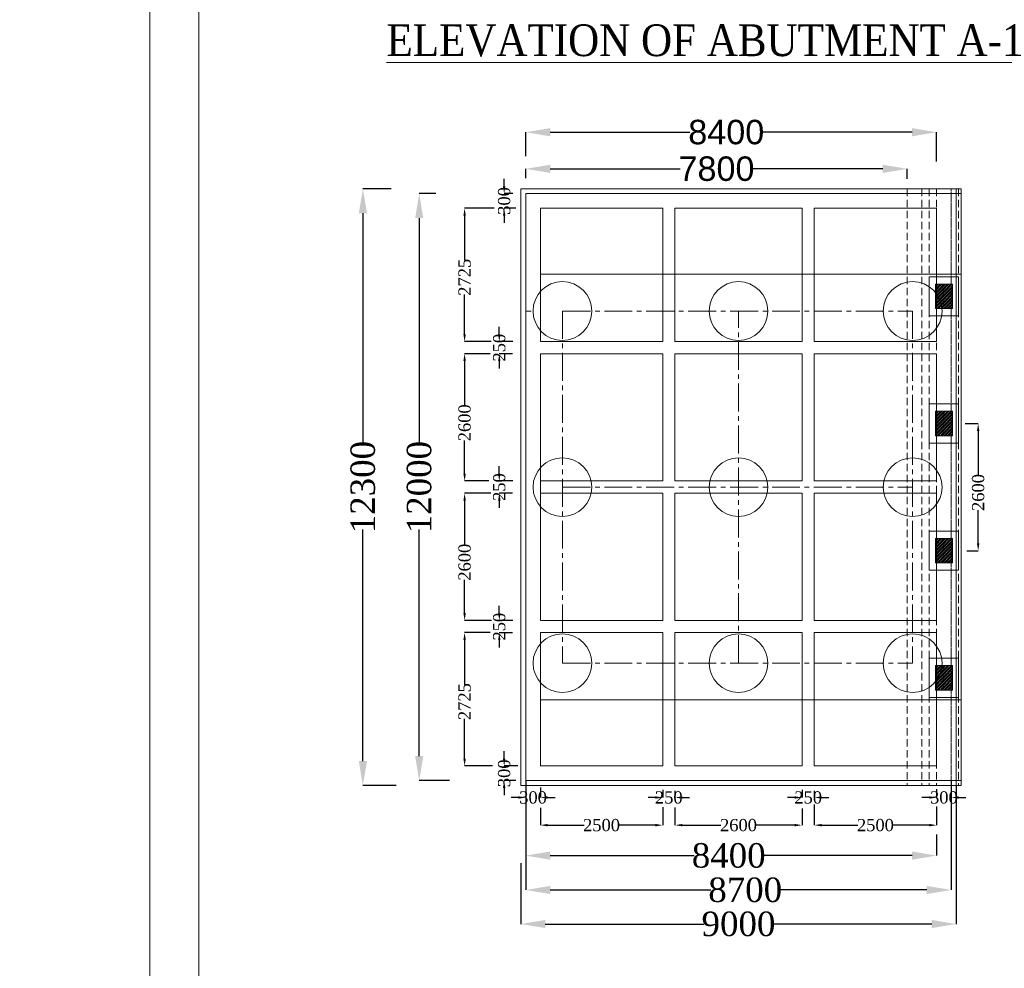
# Model space of a CAD drawing. Header units: millimetres. Extents: x -20950785 to 389010297, y -11535949 to 14056629.
# Tile 509 of 654: x 18167904 to 18208167, y -1484564 to -1445780. Entities that reach past the tile are written whole.
import ezdxf

# ---------------------------------------------------------------- set-up
doc = ezdxf.new("R2010")
doc.units = ezdxf.units.MM
doc.header["$LTSCALE"] = 60
doc.header["$MEASUREMENT"] = 0
doc.linetypes.add('CENTER2', pattern=[28.575, 19.05, -3.175, 3.175, -3.175])
doc.linetypes.add('HIDDEN', pattern=[0.375, 0.25, -0.125])
doc.layers.add('TEXT', color=7, linetype='Continuous')
doc.styles.add('Annotative', font='arial.ttf')
doc.styles.add('PDF Arial Bold', font='times.ttf')
doc.styles.add('style1', font='txt.shx', dxfattribs={"height": 1})
doc.dimstyles.get("Standard").update_dxf_attribs({"dimtxt": 400, "dimasz": 215, "dimexe": 0.18, "dimexo": 0.0625, "dimgap": 0.09, "dimtad": 0, "dimtih": 1, "dimtoh": 1, "dimdec": 0, "dimzin": 4, "dimdsep": 46, "dimtxsty": 'Standard', "dimblk": 'OPEN90', "dimcen": 0, "dimadec": 0, "dimazin": 1, "dimtfac": 1, "dimtdec": 0, "dimtix": 1, "dimtofl": 0, "dimtmove": 0, "dimatfit": 3, "dimldrblk": 'OPEN30', "dimfxl": 1, "dimtolj": 1, "dimtzin": 0, "dimarcsym": 0})

# ---------------------------------------------------------------- blocks, each defined once
blk = doc.blocks.new('*D2820')
at = {"color": 0, "linetype": 'Continuous', "lineweight": -2, "ltscale": 2, "transparency": 16777216}
for p, q in [((18188597, -1452256), (18188597, -1451877)), ((18189597, -1451877), (18194909, -1451877)), ((18203197, -1451877), (18197884, -1451877)), ((18204197, -1452287), (18204197, -1451877))]:
    blk.add_line(p, q, dxfattribs=at)
at = {"color": 0, "linetype": 'Continuous', "lineweight": 9, "ltscale": 2, "transparency": 16777216}
for points in [[(18189597, -1451711), (18189597, -1452044), (18188597, -1451877)], [(18203197, -1451711), (18203197, -1452044), (18204197, -1451877)]]:
    blk.add_solid(points, dxfattribs=at)
at = {"layer": 'Defpoints', "color": 0, "linetype": 'Continuous', "lineweight": 9, "ltscale": 2, "transparency": 16777216}
for p in [(18188597, -1452256), (18204197, -1451877), (18204197, -1452287)]:
    blk.add_point(p, dxfattribs=at)
at = {"color": 0, "linetype": 'Continuous', "lineweight": 9, "ltscale": 2, "transparency": 16777216, "insert": (18196397, -1451877), "char_height": 1000, "attachment_point": 5, "style": 'PDF Arial Bold'}
blk.add_mtext('\\A1;{\\fArial|b0|i0|c0|p34;7800}', dxfattribs=at)
blk = doc.blocks.new('*D2821')
at = {"color": 0, "linetype": 'Continuous', "lineweight": -2, "ltscale": 2, "transparency": 16777216}
for p, q in [((18188597, -1451363), (18188597, -1450380)), ((18189597, -1450380), (18195305, -1450380)), ((18204397, -1450380), (18198289, -1450380)), ((18205397, -1451580), (18205397, -1450380))]:
    blk.add_line(p, q, dxfattribs=at)
at = {"color": 0, "linetype": 'Continuous', "lineweight": 9, "ltscale": 2, "transparency": 16777216}
for points in [[(18189597, -1450214), (18189597, -1450547), (18188597, -1450380)], [(18204397, -1450214), (18204397, -1450547), (18205397, -1450380)]]:
    blk.add_solid(points, dxfattribs=at)
at = {"layer": 'Defpoints', "color": 0, "linetype": 'Continuous', "lineweight": 9, "ltscale": 2, "transparency": 16777216}
for p in [(18205397, -1450380), (18188597, -1451363), (18205397, -1451580)]:
    blk.add_point(p, dxfattribs=at)
at = {"color": 0, "linetype": 'Continuous', "lineweight": 9, "ltscale": 2, "transparency": 16777216, "insert": (18196797, -1450380), "char_height": 1000, "attachment_point": 5, "style": 'PDF Arial Bold'}
blk.add_mtext('\\A1;{\\fArial|b0|i0|c0|p34;8400}', dxfattribs=at)
blk = doc.blocks.new('*D2824')
at = {"color": 0, "linetype": 'Continuous', "lineweight": -2, "ltscale": 2, "transparency": 16777216}
for p, q in [((18183093, -1452690), (18181938, -1452690)), ((18181938, -1453690), (18181938, -1463157)), ((18181938, -1476090), (18181938, -1466623)), ((18183299, -1477090), (18181938, -1477090))]:
    blk.add_line(p, q, dxfattribs=at)
at = {"color": 0, "linetype": 'Continuous', "lineweight": 9, "ltscale": 2, "transparency": 16777216}
for points in [[(18181771, -1453690), (18182105, -1453690), (18181938, -1452690)], [(18181771, -1476090), (18182105, -1476090), (18181938, -1477090)]]:
    blk.add_solid(points, dxfattribs=at)
at = {"layer": 'Defpoints', "color": 0, "linetype": 'Continuous', "lineweight": 9, "ltscale": 2, "transparency": 16777216}
for p in [(18183093, -1452690), (18181938, -1477090), (18183299, -1477090)]:
    blk.add_point(p, dxfattribs=at)
at = {"color": 0, "linetype": 'Continuous', "lineweight": 9, "ltscale": 2, "transparency": 16777216, "insert": (18181938, -1464890), "char_height": 1000, "attachment_point": 5, "rotation": 90, "style": 'PDF Arial Bold'}
blk.add_mtext('\\A1;12300', dxfattribs=at)
blk = doc.blocks.new('*D2825')
at = {"color": 0, "linetype": 'Continuous', "lineweight": -2, "ltscale": 2, "transparency": 16777216}
for p, q in [((18184915, -1452890), (18184241, -1452890)), ((18184241, -1453890), (18184241, -1463157)), ((18184241, -1475890), (18184241, -1466623)), ((18185486, -1476890), (18184241, -1476890))]:
    blk.add_line(p, q, dxfattribs=at)
at = {"color": 0, "linetype": 'Continuous', "lineweight": 9, "ltscale": 2, "transparency": 16777216}
for points in [[(18184075, -1453890), (18184408, -1453890), (18184241, -1452890)], [(18184075, -1475890), (18184408, -1475890), (18184241, -1476890)]]:
    blk.add_solid(points, dxfattribs=at)
at = {"layer": 'Defpoints', "color": 0, "linetype": 'Continuous', "lineweight": 9, "ltscale": 2, "transparency": 16777216}
for p in [(18184915, -1452890), (18184241, -1476890), (18185486, -1476890)]:
    blk.add_point(p, dxfattribs=at)
at = {"color": 0, "linetype": 'Continuous', "lineweight": 9, "ltscale": 2, "transparency": 16777216, "insert": (18184241, -1464890), "char_height": 1000, "attachment_point": 5, "rotation": 90, "style": 'PDF Arial Bold'}
blk.add_mtext('\\A1;12000', dxfattribs=at)
blk = doc.blocks.new('*D2826')
at = {"color": 0, "linetype": 'Continuous', "lineweight": -2, "ltscale": 2, "transparency": 16777216}
for p, q in [((18187303, -1453490), (18186097, -1453490)), ((18186098, -1453790), (18186098, -1455605)), ((18186098, -1458640), (18186098, -1457017)), ((18187181, -1458940), (18186097, -1458940))]:
    blk.add_line(p, q, dxfattribs=at)
at = {"color": 0, "linetype": 'Continuous', "lineweight": 9, "ltscale": 2, "transparency": 16777216}
for points in [[(18186048, -1453790), (18186148, -1453790), (18186098, -1453490)], [(18186048, -1458640), (18186148, -1458640), (18186098, -1458940)]]:
    blk.add_solid(points, dxfattribs=at)
at = {"layer": 'Defpoints', "color": 0, "linetype": 'Continuous', "lineweight": 9, "ltscale": 2, "transparency": 16777216}
for p in [(18187304, -1453490), (18186098, -1458940), (18187182, -1458940)]:
    blk.add_point(p, dxfattribs=at)
at = {"color": 0, "linetype": 'Continuous', "lineweight": 9, "ltscale": 2, "transparency": 16777216, "insert": (18186098, -1456311), "char_height": 500, "attachment_point": 5, "rotation": 90, "style": 'PDF Arial Bold'}
blk.add_mtext('\\A1;2725', dxfattribs=at)
blk = doc.blocks.new('*D2827')
at = {"color": 0, "linetype": 'Continuous', "lineweight": -2, "ltscale": 2, "transparency": 16777216}
for p, q in [((18187148, -1459440), (18186097, -1459440)), ((18186098, -1459740), (18186098, -1461544)), ((18186098, -1464340), (18186098, -1462979)), ((18187091, -1464640), (18186097, -1464640))]:
    blk.add_line(p, q, dxfattribs=at)
at = {"color": 0, "linetype": 'Continuous', "lineweight": 9, "ltscale": 2, "transparency": 16777216}
for points in [[(18186048, -1459740), (18186148, -1459740), (18186098, -1459440)], [(18186048, -1464340), (18186148, -1464340), (18186098, -1464640)]]:
    blk.add_solid(points, dxfattribs=at)
at = {"layer": 'Defpoints', "color": 0, "linetype": 'Continuous', "lineweight": 9, "ltscale": 2, "transparency": 16777216}
for p in [(18187149, -1459440), (18186098, -1464640), (18187092, -1464640)]:
    blk.add_point(p, dxfattribs=at)
at = {"color": 0, "linetype": 'Continuous', "lineweight": 9, "ltscale": 2, "transparency": 16777216, "insert": (18186098, -1462261), "char_height": 500, "attachment_point": 5, "rotation": 90, "style": 'PDF Arial Bold'}
blk.add_mtext('\\A1;2600', dxfattribs=at)
blk = doc.blocks.new('*D2828')
at = {"color": 0, "linetype": 'Continuous', "lineweight": -2, "ltscale": 2, "transparency": 16777216}
for p, q in [((18187172, -1465140), (18186097, -1465140)), ((18186098, -1465440), (18186098, -1467244)), ((18186098, -1470040), (18186098, -1468679)), ((18187195, -1470340), (18186097, -1470340))]:
    blk.add_line(p, q, dxfattribs=at)
at = {"color": 0, "linetype": 'Continuous', "lineweight": 9, "ltscale": 2, "transparency": 16777216}
for points in [[(18186048, -1465440), (18186148, -1465440), (18186098, -1465140)], [(18186048, -1470040), (18186148, -1470040), (18186098, -1470340)]]:
    blk.add_solid(points, dxfattribs=at)
at = {"layer": 'Defpoints', "color": 0, "linetype": 'Continuous', "lineweight": 9, "ltscale": 2, "transparency": 16777216}
for p in [(18187173, -1465140), (18186098, -1470340), (18187196, -1470340)]:
    blk.add_point(p, dxfattribs=at)
at = {"color": 0, "linetype": 'Continuous', "lineweight": 9, "ltscale": 2, "transparency": 16777216, "insert": (18186098, -1467961), "char_height": 500, "attachment_point": 5, "rotation": 90, "style": 'PDF Arial Bold'}
blk.add_mtext('\\A1;2600', dxfattribs=at)
blk = doc.blocks.new('*D2829')
at = {"color": 0, "linetype": 'Continuous', "lineweight": -2, "ltscale": 2, "transparency": 16777216}
for p, q in [((18187147, -1470840), (18186097, -1470840)), ((18186098, -1471140), (18186098, -1472955)), ((18186098, -1475990), (18186098, -1474367)), ((18187243, -1476290), (18186097, -1476290))]:
    blk.add_line(p, q, dxfattribs=at)
at = {"color": 0, "linetype": 'Continuous', "lineweight": 9, "ltscale": 2, "transparency": 16777216}
for points in [[(18186048, -1471140), (18186148, -1471140), (18186098, -1470840)], [(18186048, -1475990), (18186148, -1475990), (18186098, -1476290)]]:
    blk.add_solid(points, dxfattribs=at)
at = {"layer": 'Defpoints', "color": 0, "linetype": 'Continuous', "lineweight": 9, "ltscale": 2, "transparency": 16777216}
for p in [(18187148, -1470840), (18186098, -1476290), (18187244, -1476290)]:
    blk.add_point(p, dxfattribs=at)
at = {"color": 0, "linetype": 'Continuous', "lineweight": 9, "ltscale": 2, "transparency": 16777216, "insert": (18186098, -1473661), "char_height": 500, "attachment_point": 5, "rotation": 90, "style": 'PDF Arial Bold'}
blk.add_mtext('\\A1;2725', dxfattribs=at)
blk = doc.blocks.new('*D2830')
at = {"color": 0, "linetype": 'Continuous', "lineweight": -2, "ltscale": 2, "transparency": 16777216}
for p, q in [((18187516, -1458640), (18187516, -1458340)), ((18188069, -1458940), (18187515, -1458940)), ((18188058, -1459440), (18187515, -1459440)), ((18187516, -1459740), (18187516, -1460040))]:
    blk.add_line(p, q, dxfattribs=at)
at = {"color": 0, "linetype": 'Continuous', "lineweight": 9, "ltscale": 2, "transparency": 16777216}
for points in [[(18187466, -1458640), (18187566, -1458640), (18187516, -1458940)], [(18187466, -1459740), (18187566, -1459740), (18187516, -1459440)]]:
    blk.add_solid(points, dxfattribs=at)
at = {"layer": 'Defpoints', "color": 0, "linetype": 'Continuous', "lineweight": 9, "ltscale": 2, "transparency": 16777216}
for p in [(18188070, -1458940), (18187516, -1459440), (18188059, -1459440)]:
    blk.add_point(p, dxfattribs=at)
at = {"color": 0, "linetype": 'Continuous', "lineweight": 9, "ltscale": 2, "transparency": 16777216, "insert": (18187516, -1459190), "char_height": 500, "attachment_point": 5, "rotation": 90, "style": 'PDF Arial Bold'}
blk.add_mtext('\\A1;250', dxfattribs=at)
blk = doc.blocks.new('*D2831')
at = {"color": 0, "linetype": 'Continuous', "lineweight": -2, "ltscale": 2, "transparency": 16777216}
for p, q in [((18187516, -1464340), (18187516, -1464040)), ((18188069, -1464640), (18187515, -1464640)), ((18188058, -1465140), (18187515, -1465140)), ((18187516, -1465440), (18187516, -1465740))]:
    blk.add_line(p, q, dxfattribs=at)
at = {"color": 0, "linetype": 'Continuous', "lineweight": 9, "ltscale": 2, "transparency": 16777216}
for points in [[(18187466, -1464340), (18187566, -1464340), (18187516, -1464640)], [(18187466, -1465440), (18187566, -1465440), (18187516, -1465140)]]:
    blk.add_solid(points, dxfattribs=at)
at = {"layer": 'Defpoints', "color": 0, "linetype": 'Continuous', "lineweight": 9, "ltscale": 2, "transparency": 16777216}
for p in [(18188070, -1464640), (18187516, -1465140), (18188059, -1465140)]:
    blk.add_point(p, dxfattribs=at)
at = {"color": 0, "linetype": 'Continuous', "lineweight": 9, "ltscale": 2, "transparency": 16777216, "insert": (18187516, -1464890), "char_height": 500, "attachment_point": 5, "rotation": 90, "style": 'PDF Arial Bold'}
blk.add_mtext('\\A1;250', dxfattribs=at)
blk = doc.blocks.new('*D2832')
at = {"color": 0, "linetype": 'Continuous', "lineweight": -2, "ltscale": 2, "transparency": 16777216}
for p, q in [((18187516, -1470047), (18187516, -1469747)), ((18188069, -1470347), (18187515, -1470347)), ((18188058, -1470847), (18187515, -1470847)), ((18187516, -1471147), (18187516, -1471447))]:
    blk.add_line(p, q, dxfattribs=at)
at = {"color": 0, "linetype": 'Continuous', "lineweight": 9, "ltscale": 2, "transparency": 16777216}
for points in [[(18187466, -1470047), (18187566, -1470047), (18187516, -1470347)], [(18187466, -1471147), (18187566, -1471147), (18187516, -1470847)]]:
    blk.add_solid(points, dxfattribs=at)
at = {"layer": 'Defpoints', "color": 0, "linetype": 'Continuous', "lineweight": 9, "ltscale": 2, "transparency": 16777216}
for p in [(18188070, -1470347), (18187516, -1470847), (18188059, -1470847)]:
    blk.add_point(p, dxfattribs=at)
at = {"color": 0, "linetype": 'Continuous', "lineweight": 9, "ltscale": 2, "transparency": 16777216, "insert": (18187516, -1470597), "char_height": 500, "attachment_point": 5, "rotation": 90, "style": 'PDF Arial Bold'}
blk.add_mtext('\\A1;250', dxfattribs=at)
blk = doc.blocks.new('*D2833')
at = {"color": 0, "linetype": 'Continuous', "lineweight": -2, "ltscale": 2, "transparency": 16777216}
for p, q in [((18187716, -1452591), (18187716, -1452291)), ((18188070, -1452891), (18187715, -1452891)), ((18188187, -1453490), (18187715, -1453490)), ((18187716, -1453790), (18187716, -1454090))]:
    blk.add_line(p, q, dxfattribs=at)
at = {"color": 0, "linetype": 'Continuous', "lineweight": 9, "ltscale": 2, "transparency": 16777216}
for points in [[(18187666, -1452591), (18187766, -1452591), (18187716, -1452891)], [(18187666, -1453790), (18187766, -1453790), (18187716, -1453490)]]:
    blk.add_solid(points, dxfattribs=at)
at = {"layer": 'Defpoints', "color": 0, "linetype": 'Continuous', "lineweight": 9, "ltscale": 2, "transparency": 16777216}
for p in [(18188071, -1452891), (18187716, -1453490), (18188187, -1453490)]:
    blk.add_point(p, dxfattribs=at)
at = {"color": 0, "linetype": 'Continuous', "lineweight": 9, "ltscale": 2, "transparency": 16777216, "insert": (18187716, -1453191), "char_height": 500, "attachment_point": 5, "rotation": 90, "style": 'PDF Arial Bold'}
blk.add_mtext('\\A1;300', dxfattribs=at)
blk = doc.blocks.new('*D2834')
at = {"color": 0, "linetype": 'Continuous', "lineweight": -2, "ltscale": 2, "transparency": 16777216}
for p, q in [((18187716, -1475991), (18187716, -1475691)), ((18188269, -1476291), (18187715, -1476291)), ((18188199, -1476890), (18187715, -1476890)), ((18187716, -1477190), (18187716, -1477490))]:
    blk.add_line(p, q, dxfattribs=at)
at = {"color": 0, "linetype": 'Continuous', "lineweight": 9, "ltscale": 2, "transparency": 16777216}
for points in [[(18187666, -1475991), (18187766, -1475991), (18187716, -1476291)], [(18187666, -1477190), (18187766, -1477190), (18187716, -1476890)]]:
    blk.add_solid(points, dxfattribs=at)
at = {"layer": 'Defpoints', "color": 0, "linetype": 'Continuous', "lineweight": 9, "ltscale": 2, "transparency": 16777216}
for p in [(18188270, -1476291), (18187716, -1476890), (18188200, -1476890)]:
    blk.add_point(p, dxfattribs=at)
at = {"color": 0, "linetype": 'Continuous', "lineweight": 9, "ltscale": 2, "transparency": 16777216, "insert": (18187716, -1476591), "char_height": 500, "attachment_point": 5, "rotation": 90, "style": 'PDF Arial Bold'}
blk.add_mtext('\\A1;300', dxfattribs=at)
blk = doc.blocks.new('*D2835')
at = {"color": 0, "linetype": 'Continuous', "lineweight": -2, "ltscale": 2, "transparency": 16777216}
for p, q in [((18189197, -1478008), (18189197, -1478713)), ((18194197, -1477976), (18194197, -1478713)), ((18189497, -1478712), (18190980, -1478712)), ((18193897, -1478712), (18192414, -1478712))]:
    blk.add_line(p, q, dxfattribs=at)
at = {"color": 0, "linetype": 'Continuous', "lineweight": 9, "ltscale": 2, "transparency": 16777216}
for points in [[(18189497, -1478662), (18189497, -1478762), (18189197, -1478712)], [(18193897, -1478662), (18193897, -1478762), (18194197, -1478712)]]:
    blk.add_solid(points, dxfattribs=at)
at = {"layer": 'Defpoints', "color": 0, "linetype": 'Continuous', "lineweight": 9, "ltscale": 2, "transparency": 16777216}
for p in [(18189197, -1478008), (18194197, -1477976), (18194197, -1478712)]:
    blk.add_point(p, dxfattribs=at)
at = {"color": 0, "linetype": 'Continuous', "lineweight": 9, "ltscale": 2, "transparency": 16777216, "insert": (18191697, -1478712), "char_height": 500, "attachment_point": 5, "style": 'PDF Arial Bold'}
blk.add_mtext('\\A1;2500', dxfattribs=at)
blk = doc.blocks.new('*D2836')
at = {"color": 0, "linetype": 'Continuous', "lineweight": -2, "ltscale": 2, "transparency": 16777216}
for p, q in [((18200397, -1477864), (18200397, -1478713)), ((18205397, -1477943), (18205397, -1478713)), ((18200697, -1478712), (18202180, -1478712)), ((18205097, -1478712), (18203614, -1478712))]:
    blk.add_line(p, q, dxfattribs=at)
at = {"color": 0, "linetype": 'Continuous', "lineweight": 9, "ltscale": 2, "transparency": 16777216}
for points in [[(18200697, -1478662), (18200697, -1478762), (18200397, -1478712)], [(18205097, -1478662), (18205097, -1478762), (18205397, -1478712)]]:
    blk.add_solid(points, dxfattribs=at)
at = {"layer": 'Defpoints', "color": 0, "linetype": 'Continuous', "lineweight": 9, "ltscale": 2, "transparency": 16777216}
for p in [(18200397, -1477864), (18205397, -1477943), (18205397, -1478712)]:
    blk.add_point(p, dxfattribs=at)
at = {"color": 0, "linetype": 'Continuous', "lineweight": 9, "ltscale": 2, "transparency": 16777216, "insert": (18202897, -1478712), "char_height": 500, "attachment_point": 5, "style": 'PDF Arial Bold'}
blk.add_mtext('\\A1;2500', dxfattribs=at)
blk = doc.blocks.new('*D2837')
at = {"color": 0, "linetype": 'Continuous', "lineweight": -2, "ltscale": 2, "transparency": 16777216}
for p, q in [((18194697, -1477992), (18194697, -1478713)), ((18199897, -1478037), (18199897, -1478713)), ((18194997, -1478712), (18196580, -1478712)), ((18199597, -1478712), (18198014, -1478712))]:
    blk.add_line(p, q, dxfattribs=at)
at = {"color": 0, "linetype": 'Continuous', "lineweight": 9, "ltscale": 2, "transparency": 16777216}
for points in [[(18194997, -1478662), (18194997, -1478762), (18194697, -1478712)], [(18199597, -1478662), (18199597, -1478762), (18199897, -1478712)]]:
    blk.add_solid(points, dxfattribs=at)
at = {"layer": 'Defpoints', "color": 0, "linetype": 'Continuous', "lineweight": 9, "ltscale": 2, "transparency": 16777216}
for p in [(18194697, -1477992), (18199897, -1478037), (18199897, -1478712)]:
    blk.add_point(p, dxfattribs=at)
at = {"color": 0, "linetype": 'Continuous', "lineweight": 9, "ltscale": 2, "transparency": 16777216, "insert": (18197297, -1478712), "char_height": 500, "attachment_point": 5, "style": 'PDF Arial Bold'}
blk.add_mtext('\\A1;2600', dxfattribs=at)
blk = doc.blocks.new('*D2838')
at = {"color": 0, "linetype": 'Continuous', "lineweight": -2, "ltscale": 2, "transparency": 16777216}
for p, q in [((18193897, -1477581), (18193597, -1477581)), ((18194197, -1477274), (18194197, -1477582)), ((18194697, -1477303), (18194697, -1477582)), ((18194997, -1477581), (18195297, -1477581))]:
    blk.add_line(p, q, dxfattribs=at)
at = {"color": 0, "linetype": 'Continuous', "lineweight": 9, "ltscale": 2, "transparency": 16777216}
for points in [[(18193897, -1477531), (18193897, -1477631), (18194197, -1477581)], [(18194997, -1477531), (18194997, -1477631), (18194697, -1477581)]]:
    blk.add_solid(points, dxfattribs=at)
at = {"layer": 'Defpoints', "color": 0, "linetype": 'Continuous', "lineweight": 9, "ltscale": 2, "transparency": 16777216}
for p in [(18194197, -1477274), (18194697, -1477303), (18194697, -1477581)]:
    blk.add_point(p, dxfattribs=at)
at = {"color": 0, "linetype": 'Continuous', "lineweight": 9, "ltscale": 2, "transparency": 16777216, "insert": (18194447, -1477581), "char_height": 500, "attachment_point": 5, "style": 'PDF Arial Bold'}
blk.add_mtext('\\A1;250', dxfattribs=at)
blk = doc.blocks.new('*D2839')
at = {"color": 0, "linetype": 'Continuous', "lineweight": -2, "ltscale": 2, "transparency": 16777216}
for p, q in [((18199597, -1477581), (18199297, -1477581)), ((18199897, -1477274), (18199897, -1477582)), ((18200397, -1477303), (18200397, -1477582)), ((18200697, -1477581), (18200997, -1477581))]:
    blk.add_line(p, q, dxfattribs=at)
at = {"color": 0, "linetype": 'Continuous', "lineweight": 9, "ltscale": 2, "transparency": 16777216}
for points in [[(18199597, -1477531), (18199597, -1477631), (18199897, -1477581)], [(18200697, -1477531), (18200697, -1477631), (18200397, -1477581)]]:
    blk.add_solid(points, dxfattribs=at)
at = {"layer": 'Defpoints', "color": 0, "linetype": 'Continuous', "lineweight": 9, "ltscale": 2, "transparency": 16777216}
for p in [(18199897, -1477274), (18200397, -1477303), (18200397, -1477581)]:
    blk.add_point(p, dxfattribs=at)
at = {"color": 0, "linetype": 'Continuous', "lineweight": 9, "ltscale": 2, "transparency": 16777216, "insert": (18200147, -1477581), "char_height": 500, "attachment_point": 5, "style": 'PDF Arial Bold'}
blk.add_mtext('\\A1;250', dxfattribs=at)
blk = doc.blocks.new('*D2840')
at = {"color": 0, "linetype": 'Continuous', "lineweight": -2, "ltscale": 2, "transparency": 16777216}
for p, q in [((18189197, -1477178), (18189197, -1477582)), ((18188297, -1477581), (18187997, -1477581)), ((18188597, -1477236), (18188597, -1477582)), ((18189497, -1477581), (18189797, -1477581))]:
    blk.add_line(p, q, dxfattribs=at)
at = {"color": 0, "linetype": 'Continuous', "lineweight": 9, "ltscale": 2, "transparency": 16777216}
for points in [[(18188297, -1477531), (18188297, -1477631), (18188597, -1477581)], [(18189497, -1477531), (18189497, -1477631), (18189197, -1477581)]]:
    blk.add_solid(points, dxfattribs=at)
at = {"layer": 'Defpoints', "color": 0, "linetype": 'Continuous', "lineweight": 9, "ltscale": 2, "transparency": 16777216}
for p in [(18189197, -1477178), (18188597, -1477236), (18189197, -1477581)]:
    blk.add_point(p, dxfattribs=at)
at = {"color": 0, "linetype": 'Continuous', "lineweight": 9, "ltscale": 2, "transparency": 16777216, "insert": (18188897, -1477581), "char_height": 500, "attachment_point": 5, "style": 'PDF Arial Bold'}
blk.add_mtext('\\A1;300', dxfattribs=at)
blk = doc.blocks.new('*D2841')
at = {"color": 0, "linetype": 'Continuous', "lineweight": -2, "ltscale": 2, "transparency": 16777216}
for p, q in [((18205097, -1477581), (18204797, -1477581)), ((18205397, -1477244), (18205397, -1477582)), ((18205997, -1477303), (18205997, -1477582)), ((18206297, -1477581), (18206597, -1477581))]:
    blk.add_line(p, q, dxfattribs=at)
at = {"color": 0, "linetype": 'Continuous', "lineweight": 9, "ltscale": 2, "transparency": 16777216}
for points in [[(18205097, -1477531), (18205097, -1477631), (18205397, -1477581)], [(18206297, -1477531), (18206297, -1477631), (18205997, -1477581)]]:
    blk.add_solid(points, dxfattribs=at)
at = {"layer": 'Defpoints', "color": 0, "linetype": 'Continuous', "lineweight": 9, "ltscale": 2, "transparency": 16777216}
for p in [(18205397, -1477244), (18205997, -1477303), (18205997, -1477581)]:
    blk.add_point(p, dxfattribs=at)
at = {"color": 0, "linetype": 'Continuous', "lineweight": 9, "ltscale": 2, "transparency": 16777216, "insert": (18205697, -1477581), "char_height": 500, "attachment_point": 5, "style": 'PDF Arial Bold'}
blk.add_mtext('\\A1;300', dxfattribs=at)
blk = doc.blocks.new('*D2842')
at = {"color": 0, "linetype": 'Continuous', "lineweight": -2, "ltscale": 2, "transparency": 16777216}
for p, q in [((18206197, -1477090), (18206197, -1482754)), ((18188397, -1480267), (18188397, -1482754)), ((18189397, -1482753), (18195876, -1482753)), ((18205197, -1482753), (18198718, -1482753))]:
    blk.add_line(p, q, dxfattribs=at)
at = {"color": 0, "linetype": 'Continuous', "lineweight": 9, "ltscale": 2, "transparency": 16777216}
for points in [[(18189397, -1482587), (18189397, -1482920), (18188397, -1482753)], [(18205197, -1482587), (18205197, -1482920), (18206197, -1482753)]]:
    blk.add_solid(points, dxfattribs=at)
at = {"layer": 'Defpoints', "color": 0, "linetype": 'Continuous', "lineweight": 9, "ltscale": 2, "transparency": 16777216}
for p in [(18206197, -1477090), (18188397, -1480267), (18206197, -1482753)]:
    blk.add_point(p, dxfattribs=at)
at = {"color": 0, "linetype": 'Continuous', "lineweight": 9, "ltscale": 2, "transparency": 16777216, "insert": (18197297, -1482753), "char_height": 1000, "attachment_point": 5, "style": 'PDF Arial Bold'}
blk.add_mtext('\\A1;9000', dxfattribs=at)
blk = doc.blocks.new('*D2843')
at = {"color": 0, "linetype": 'Continuous', "lineweight": -2, "ltscale": 2, "transparency": 16777216}
for p, q in [((18188597, -1479146), (18188597, -1479957)), ((18205397, -1479095), (18205397, -1479957)), ((18189597, -1479956), (18195491, -1479956)), ((18204397, -1479956), (18198303, -1479956))]:
    blk.add_line(p, q, dxfattribs=at)
at = {"color": 0, "linetype": 'Continuous', "lineweight": 9, "ltscale": 2, "transparency": 16777216}
for points in [[(18189597, -1479790), (18189597, -1480123), (18188597, -1479956)], [(18204397, -1479790), (18204397, -1480123), (18205397, -1479956)]]:
    blk.add_solid(points, dxfattribs=at)
at = {"layer": 'Defpoints', "color": 0, "linetype": 'Continuous', "lineweight": 9, "ltscale": 2, "transparency": 16777216}
for p in [(18188597, -1479146), (18205397, -1479095), (18205397, -1479956)]:
    blk.add_point(p, dxfattribs=at)
at = {"color": 0, "linetype": 'Continuous', "lineweight": 9, "ltscale": 2, "transparency": 16777216, "insert": (18196897, -1479956), "char_height": 1000, "attachment_point": 5, "style": 'PDF Arial Bold'}
blk.add_mtext('\\A1;8400', dxfattribs=at)
blk = doc.blocks.new('*D2844')
at = {"color": 0, "linetype": 'Continuous', "lineweight": -2, "ltscale": 2, "transparency": 16777216}
for p, q in [((18188597, -1476890), (18188597, -1481362)), ((18205997, -1476890), (18205997, -1481362)), ((18189597, -1481361), (18196166, -1481361)), ((18204997, -1481361), (18198978, -1481361))]:
    blk.add_line(p, q, dxfattribs=at)
at = {"color": 0, "linetype": 'Continuous', "lineweight": 9, "ltscale": 2, "transparency": 16777216}
for points in [[(18189597, -1481195), (18189597, -1481528), (18188597, -1481361)], [(18204997, -1481195), (18204997, -1481528), (18205997, -1481361)]]:
    blk.add_solid(points, dxfattribs=at)
at = {"layer": 'Defpoints', "color": 0, "linetype": 'Continuous', "lineweight": 9, "ltscale": 2, "transparency": 16777216}
for p in [(18188597, -1476890), (18205997, -1476890), (18205997, -1481361)]:
    blk.add_point(p, dxfattribs=at)
at = {"color": 0, "linetype": 'Continuous', "lineweight": 9, "ltscale": 2, "transparency": 16777216, "insert": (18197572, -1481361), "char_height": 1000, "attachment_point": 5, "style": 'PDF Arial Bold'}
blk.add_mtext('\\A1;8700', dxfattribs=at)
blk = doc.blocks.new('*D2845')
at = {"color": 0, "linetype": 'Continuous', "lineweight": -2, "ltscale": 2, "transparency": 16777216}
for p, q in [((18206573, -1462290), (18207098, -1462290)), ((18207098, -1462590), (18207098, -1464394)), ((18207098, -1467190), (18207098, -1465829)), ((18206641, -1467490), (18207098, -1467490))]:
    blk.add_line(p, q, dxfattribs=at)
at = {"color": 0, "linetype": 'Continuous', "lineweight": 9, "ltscale": 2, "transparency": 16777216}
for points in [[(18207048, -1462590), (18207148, -1462590), (18207098, -1462290)], [(18207048, -1467190), (18207148, -1467190), (18207098, -1467490)]]:
    blk.add_solid(points, dxfattribs=at)
at = {"layer": 'Defpoints', "color": 0, "linetype": 'Continuous', "lineweight": 9, "ltscale": 2, "transparency": 16777216}
for p in [(18206572, -1462290), (18206641, -1467490), (18207098, -1467490)]:
    blk.add_point(p, dxfattribs=at)
at = {"color": 0, "linetype": 'Continuous', "lineweight": 9, "ltscale": 2, "transparency": 16777216, "insert": (18207098, -1465111), "char_height": 500, "attachment_point": 5, "rotation": 90, "style": 'PDF Arial Bold'}
blk.add_mtext('\\A1;2600', dxfattribs=at)

msp = doc.modelspace()

# ---------------------------------------------------------------- hatches: boundary and pattern name
at = {"linetype": 'Continuous', "lineweight": 9, "ltscale": 2}
h = msp.add_hatch(dxfattribs=at)
h.set_pattern_fill('GOST_GROUND', scale=10)
h.set_pattern_definition([(45, (-4199600.13, 1555766.64), (141.42135624, 0), [200]), (45, (-4199570.13, 1555766.64), (141.42135624, 0), [200]), (45, (-4199540.13, 1555766.64), (141.42135624, 0), [200])])
h.paths.add_polyline_path([(18205346.87, -1457590.36), (18206046.87, -1457590.36), (18206046.87, -1456590.36), (18205346.87, -1456590.36)])
h = msp.add_hatch(dxfattribs=at)
h.set_pattern_fill('GOST_GROUND', scale=10)
h.set_pattern_definition([(45, (-4199600.13, 1550566.64), (141.42135624, 0), [200]), (45, (-4199570.13, 1550566.64), (141.42135624, 0), [200]), (45, (-4199540.13, 1550566.64), (141.42135624, 0), [200])])
h.paths.add_polyline_path([(18205346.87, -1462790.36), (18206046.87, -1462790.36), (18206046.87, -1461790.36), (18205346.87, -1461790.36)])
h = msp.add_hatch(dxfattribs=at)
h.set_pattern_fill('GOST_GROUND', scale=10)
h.set_pattern_definition([(45, (-4199600.13, 1545366.64), (141.42135624, 0), [200]), (45, (-4199570.13, 1545366.64), (141.42135624, 0), [200]), (45, (-4199540.13, 1545366.64), (141.42135624, 0), [200])])
h.paths.add_polyline_path([(18205346.87, -1467990.36), (18206046.87, -1467990.36), (18206046.87, -1466990.36), (18205346.87, -1466990.36)])
h = msp.add_hatch(dxfattribs=at)
h.set_pattern_fill('GOST_GROUND', scale=10)
h.set_pattern_definition([(45, (-4199600.13, 1540166.64), (141.42135624, 0), [200]), (45, (-4199570.13, 1540166.64), (141.42135624, 0), [200]), (45, (-4199540.13, 1540166.64), (141.42135624, 0), [200])])
h.paths.add_polyline_path([(18205346.87, -1473190.36), (18206046.87, -1473190.36), (18206046.87, -1472190.36), (18205346.87, -1472190.36)])

# ---------------------------------------------------------------- linework, layer by layer
at = {"color": 7, "linetype": 'Continuous', "lineweight": 9, "ltscale": 2}
for p, q in [((18206396.87, -1452690.36), (18188396.87, -1452690.36)), ((18188396.87, -1452690.36), (18188396.87, -1477090.36)), ((18204346.87, -1452890.36), (18188596.87, -1452890.36)), ((18188596.87, -1452890.36), (18188596.87, -1476890.36)), ((18204346.87, -1452890.36), (18206396.87, -1452890.36)), ((18206196.87, -1452690.36), (18206196.87, -1477090.36)), ((18206396.87, -1452690.36), (18206396.87, -1477090.36)), ((18194196.87, -1453490.36), (18189196.87, -1453490.36)), ((18189196.87, -1453490.36), (18189196.87, -1458940.36)), ((18194196.87, -1458940.36), (18194196.87, -1453490.36)), ((18199896.87, -1453490.36), (18194696.87, -1453490.36)), ((18194696.87, -1458940.36), (18194696.87, -1453490.36)), ((18199896.87, -1458940.36), (18199896.87, -1453490.36)), ((18205396.87, -1453490.36), (18200396.87, -1453490.36)), ((18200396.87, -1458940.36), (18200396.87, -1453490.36)), ((18205396.87, -1458940.36), (18205396.87, -1453490.36)), ((18189196.87, -1456190.36), (18206396.87, -1456190.36)), ((18205096.87, -1456290.36), (18206296.87, -1456290.36)), ((18205096.87, -1457890.36), (18205096.87, -1456290.36)), ((18206296.87, -1456290.36), (18206296.87, -1457890.36)), ((18205346.87, -1456590.36), (18205346.87, -1457590.36)), ((18205346.87, -1456590.36), (18206046.87, -1456590.36)), ((18206046.87, -1456590.36), (18206046.87, -1457590.36)), ((18188819.08, -1457690.36), (18188596.87, -1457690.36)), ((18206296.87, -1457890.36), (18205096.87, -1457890.36)), ((18205346.87, -1457590.36), (18206046.87, -1457590.36)), ((18194196.87, -1458940.36), (18189196.87, -1458940.36)), ((18199896.87, -1458940.36), (18194696.87, -1458940.36)), ((18205396.87, -1458940.36), (18200396.87, -1458940.36)), ((18194196.87, -1459440.36), (18189196.87, -1459440.36)), ((18189196.87, -1459440.36), (18189196.87, -1464640.36)), ((18194196.87, -1464640.36), (18194196.87, -1459440.36)), ((18199896.87, -1459440.36), (18194696.87, -1459440.36)), ((18194696.87, -1464640.36), (18194696.87, -1459440.36)), ((18199896.87, -1464640.36), (18199896.87, -1459440.36)), ((18205396.87, -1459440.36), (18200396.87, -1459440.36)), ((18200396.87, -1464640.36), (18200396.87, -1459440.36)), ((18205396.87, -1464640.36), (18205396.87, -1459440.36)), ((18205396.87, -1464640.36), (18205396.87, -1459440.36)), ((18205096.87, -1461490.36), (18206296.87, -1461490.36)), ((18205096.87, -1463090.36), (18205096.87, -1461490.36)), ((18206296.87, -1461490.36), (18206296.87, -1463090.36)), ((18205346.87, -1461790.36), (18205346.87, -1462790.36)), ((18205346.87, -1461790.36), (18206046.87, -1461790.36)), ((18206046.87, -1461790.36), (18206046.87, -1462790.36)), ((18206296.87, -1463090.36), (18205096.87, -1463090.36)), ((18205346.87, -1462790.36), (18206046.87, -1462790.36)), ((18194196.87, -1464640.36), (18189196.87, -1464640.36)), ((18189196.87, -1464640.36), (18189196.87, -1465140.36)), ((18199896.87, -1464640.36), (18194696.87, -1464640.36)), ((18205396.87, -1464640.36), (18200396.87, -1464640.36)), ((18194196.87, -1465140.36), (18189196.87, -1465140.36)), ((18189196.87, -1465140.36), (18189196.87, -1470340.36)), ((18194196.87, -1470340.36), (18194196.87, -1465140.36)), ((18194196.87, -1465490.36), (18194196.87, -1465140.36)), ((18199896.87, -1465140.36), (18194696.87, -1465140.36)), ((18194696.87, -1470340.36), (18194696.87, -1465140.36)), ((18199896.87, -1470340.36), (18199896.87, -1465140.36)), ((18205396.87, -1465140.36), (18200396.87, -1465140.36)), ((18200396.87, -1470340.36), (18200396.87, -1465140.36)), ((18200396.87, -1465490.36), (18200396.87, -1465140.36)), ((18205396.87, -1470340.36), (18205396.87, -1466090.36)), ((18205396.87, -1470340.36), (18205396.87, -1466090.36)), ((18205396.87, -1470340.36), (18205396.87, -1466090.36)), ((18205096.87, -1466690.36), (18206296.87, -1466690.36)), ((18205096.87, -1468290.36), (18205096.87, -1466690.36)), ((18206296.87, -1466690.36), (18206296.87, -1468290.36)), ((18205346.87, -1466990.36), (18205346.87, -1467990.36)), ((18205346.87, -1466990.36), (18206046.87, -1466990.36)), ((18206046.87, -1466990.36), (18206046.87, -1467990.36)), ((18206296.87, -1468290.36), (18205096.87, -1468290.36)), ((18205346.87, -1467990.36), (18206046.87, -1467990.36)), ((18194196.87, -1470340.36), (18189196.87, -1470340.36)), ((18199896.87, -1470340.36), (18194696.87, -1470340.36)), ((18205396.87, -1470340.36), (18200396.87, -1470340.36)), ((18194196.87, -1470840.36), (18189196.87, -1470840.36)), ((18189196.87, -1470840.36), (18189196.87, -1476290.36)), ((18194196.87, -1476290.36), (18194196.87, -1470840.36)), ((18199896.87, -1470840.36), (18194696.87, -1470840.36)), ((18194696.87, -1476290.36), (18194696.87, -1470840.36)), ((18199896.87, -1476290.36), (18199896.87, -1470840.36)), ((18205396.87, -1470840.36), (18200396.87, -1470840.36)), ((18200396.87, -1476290.36), (18200396.87, -1470840.36)), ((18205396.87, -1474090.36), (18205396.87, -1470840.36)), ((18205396.87, -1474090.36), (18205396.87, -1470840.36)), ((18205396.87, -1474090.36), (18205396.87, -1470840.36)), ((18205096.87, -1471890.36), (18206296.87, -1471890.36)), ((18205096.87, -1473490.36), (18205096.87, -1471890.36)), ((18206296.87, -1471890.36), (18206296.87, -1473490.36)), ((18194196.87, -1476290.36), (18194196.87, -1472390.36)), ((18200396.87, -1476290.36), (18200396.87, -1472390.36)), ((18205346.87, -1472190.36), (18205346.87, -1473190.36)), ((18205346.87, -1472190.36), (18206046.87, -1472190.36)), ((18205396.87, -1476290.36), (18205396.87, -1472390.36)), ((18206046.87, -1472190.36), (18206046.87, -1473190.36)), ((18205346.87, -1473190.36), (18206046.87, -1473190.36)), ((18189196.87, -1473590.36), (18206396.87, -1473590.36)), ((18206296.87, -1473490.36), (18205096.87, -1473490.36)), ((18194196.87, -1476290.36), (18189196.87, -1476290.36)), ((18199896.87, -1476290.36), (18194696.87, -1476290.36)), ((18205396.87, -1476290.36), (18200396.87, -1476290.36)), ((18206396.87, -1477090.36), (18188396.87, -1477090.36)), ((18206396.87, -1476890.36), (18188596.87, -1476890.36))]:
    msp.add_line(p, q, dxfattribs=at)
at = {"color": 7, "linetype": 'HIDDEN', "lineweight": 9, "ltscale": 20}
for p, q in [((18204196.87, -1452690.36), (18204196.87, -1477090.36)), ((18204796.87, -1452690.36), (18204796.87, -1477090.36)), ((18205096.87, -1452690.36), (18205096.87, -1477090.36)), ((18205396.87, -1452690.36), (18205396.87, -1477090.36)), ((18206296.87, -1452690.36), (18206296.87, -1477090.36))]:
    msp.add_line(p, q, dxfattribs=at)
at = {"color": 7, "linetype": 'HIDDEN', "lineweight": 9, "ltscale": 2}
for p, q in [((18205996.87, -1452690.36), (18205996.87, -1477090.36)), ((18206396.87, -1452690.36), (18206396.87, -1477090.36)), ((18205396.87, -1468090.36), (18205396.87, -1465140.36)), ((18205396.87, -1468090.36), (18205396.87, -1465140.36))]:
    msp.add_line(p, q, dxfattribs=at)
at = {"color": 7, "linetype": 'CENTER2', "lineweight": 9}
for p, q in [((18190096.87, -1457690.36), (18204419.08, -1457690.36)), ((18190096.87, -1457690.36), (18190096.87, -1472090.36)), ((18197296.87, -1472090.36), (18197296.87, -1457690.36)), ((18204419.08, -1457690.36), (18204419.08, -1472090.36)), ((18190096.87, -1464890.36), (18204419.08, -1464890.36)), ((18190096.87, -1472090.36), (18204419.08, -1472090.36)), ((18190096.87, -1472090.36), (18197296.87, -1472090.36))]:
    msp.add_line(p, q, dxfattribs=at)
at = {"color": 7, "linetype": 'Continuous', "lineweight": 9, "ltscale": 2, "elevation": -2327.17}
for points in [[(18173227, -1311229.5), (18479611, -1311229.5), (18479611, -1536258.82), (18173227, -1536258.82)], [(18175227, -1313229.5), (18477611, -1313229.5), (18477611, -1534258.82), (18175227, -1534258.82)]]:
    msp.add_lwpolyline(points, close=True, dxfattribs=at)
at = {"color": 7, "linetype": 'Continuous', "lineweight": 9, "ltscale": 2}
for centre in [(18190096.87, -1457690.36), (18197296.87, -1457690.36), (18204419.08, -1457690.36), (18190096.87, -1464890.36), (18197296.87, -1464890.36), (18204419.08, -1464890.36), (18190096.87, -1472090.36), (18197296.87, -1472090.36), (18204419.08, -1472090.36)]:
    msp.add_circle(centre, 1200, dxfattribs=at)

# ---------------------------------------------------------------- texts
at = {"color": 7, "linetype": 'Continuous', "lineweight": 9, "char_height": 2000, "attachment_point": 1, "rotation": 270, "style": 'Annotative'}
for insert in [(18195512.02, 1504545.1), (18195512.02, 1074680.1)]:
    msp.add_mtext_dynamic_manual_height_columns('\\pi3721.38129;RCC BOX TYPE \\P\\pi6282.77284;ABUTMENT', width=27876.5961, gutter_width=1000, heights=[0], dxfattribs=dict(at, insert=insert))
at = {"linetype": 'Continuous', "lineweight": 9, "insert": (14548796.31, -1389262.61, -64476.19), "char_height": 10000, "width": 426432.7641, "attachment_point": 1, "style": 'style1'}
msp.add_mtext('\\pi37433.97777;{\\fVerdana|b0|i0|c0|p34;CONSTRUCTION OF HIGH  LEVEL BRIDGE ACROSS \\P\\pi13491.73465;KALIBEDA NALLA IN KM-2/10 ON MAKDI-HIRAPUR ROAD.\\fTimes New Roman|b0|i0|c0|p18;   }', dxfattribs=at)
at = {"linetype": 'Continuous', "lineweight": 9, "attachment_point": 1}
for s, insert, char_height, width in [('{\\fTimes New Roman|b0|i0|c0|p18;\\L ELEVATION OF ABUTMENT A-1  }', (18182407.33, -1445968.82), 1300, 29360.2006), ('\\pi5418.09167,t45718.09167;{\\fTimes New Roman|b0|i0|c0|p18;\\L ELEVATION OF \\P\\pi2504.57329,t42804.57329;ABUTMENT ELEMENT \\P\\pi7381.21352,t47681.21352;DIRECTION}', (16645498.57, -1446630.53), 1300, 25045.2677), ('\\pi7448.80773;{\\fTimes New Roman|b0|i0|c0|p18;\\LCertified that the boring details  shown are correct.}', (16760933.17, -1455885.29), 1915.15152, 72153.3279), ('\\pi7448.80773;{\\fTimes New Roman|b0|i0|c0|p18;\\LCertified that the boring details  shown are correct.}', (12359942, -1472477.59), 1915.15152, 72153.3279)]:
    msp.add_mtext(s, dxfattribs=dict(at, insert=insert, char_height=char_height, width=width))
at = {"layer": 'TEXT', "linetype": 'Continuous', "lineweight": 9, "char_height": 1300, "attachment_point": 1}
for s, insert, width in [('\\pi2427.77062;{\\fTimes New Roman|b0|i0|c0|p18;\\LELEVATION OF PIER \\P\\pi3593.74034;ALONG CURRENT \\P\\pi6498.82325;DIRECTION  }', (16681237.42, -1437821.62), 23280.4872), ('\\pi1974.11068;{\\fTimes New Roman|b0|i0|c0|p18;\\LELEVATION OF PIER \\P\\pi3681.82517;ALONG TRAFFIC  \\P\\pi6045.16331;DIRECTION  }', (16701879.86, -1438274.33), 22373.1673)]:
    msp.add_mtext(s, dxfattribs=dict(at, insert=insert, width=width))

# ---------------------------------------------------------------- dimensions: what is measured, and where the dimension line sits
at = {"color": 7, "linetype": 'Continuous', "lineweight": 9, "ltscale": 2}
for base, p1, p2, text, picture, middle in [((18205396.87, -1450380.39), (18188596.87, -1451363.36), (18205396.87, -1451580.36), '{\\fArial|b0|i0|c0|p34;8400}', '*D2821', (18196796.87, -1450380.39)), ((18204196.87, -1451877.36), (18188596.87, -1452256.36), (18204196.87, -1452287.36), '{\\fArial|b0|i0|c0|p34;7800}', '*D2820', (18196396.87, -1451877.36)), ((18206196.87, -1482753.36), (18188396.87, -1480267.36), (18206196.87, -1477090.36), '9000', '*D2842', (18197296.87, -1482753.36)), ((18205996.87, -1481361.36), (18188596.87, -1476890.36), (18205996.87, -1476890.36), '8700', '*D2844', (18197571.87, -1481361.36)), ((18205396.87, -1479956.36), (18188596.87, -1479146.36), (18205396.87, -1479094.61), '8400', '*D2843', (18196896.87, -1479956.36))]:
    dim = msp.add_linear_dim(base=base, p1=p1, p2=p2, text=text, dimstyle='Standard', override={"dimtxt": 1000, "dimasz": 1000, "dimtxsty": 'PDF Arial Bold', "dimfxl": 300}, dxfattribs=at)
    dim.commit()
    dim.dimension.update_dxf_attribs({"geometry": picture, "text_midpoint": middle, "dimtype": 160})
for base, p1, p2, text, override, picture, middle in [((18187715.52, -1453490.36), (18188070.53, -1452891.36), (18188187.2, -1453490.36), '300', {"dimtxt": 500, "dimasz": 300, "dimtxsty": 'PDF Arial Bold', "dimfxl": 300}, '*D2833', (18187715.52, -1453190.86)), ((18181937.87, -1477090.36), (18183093.37, -1452690.36), (18183299.37, -1477090.36), '12300', {"dimtxt": 1000, "dimasz": 1000, "dimtxsty": 'PDF Arial Bold', "dimfxl": 300}, '*D2824', (18181937.87, -1464890.36)), ((18184241.37, -1476890.36), (18184915.37, -1452890.36), (18185486.37, -1476890.36), '12000', {"dimtxt": 1000, "dimasz": 1000, "dimtxsty": 'PDF Arial Bold', "dimfxl": 300}, '*D2825', (18184241.37, -1464890.36)), ((18186097.52, -1458940.36), (18187303.52, -1453490.36), (18187181.52, -1458940.36), '2725', {"dimtxt": 500, "dimasz": 300, "dimtxsty": 'PDF Arial Bold', "dimfxl": 300}, '*D2826', (18186097.52, -1456311.36)), ((18187515.52, -1459440.36), (18188069.52, -1458940.36), (18188058.52, -1459440.36), '250', {"dimtxt": 500, "dimasz": 300, "dimtxsty": 'PDF Arial Bold', "dimfxl": 300}, '*D2830', (18187515.52, -1459190.36)), ((18186097.52, -1464640.36), (18187148.52, -1459440.36), (18187091.52, -1464640.36), '2600', {"dimtxt": 500, "dimasz": 300, "dimtxsty": 'PDF Arial Bold', "dimfxl": 300}, '*D2827', (18186097.52, -1462261.36)), ((18207097.87, -1467490.36), (18206572.45, -1462290.36), (18206640.87, -1467490.36), '2600', {"dimtxt": 500, "dimasz": 300, "dimtxsty": 'PDF Arial Bold', "dimfxl": 300}, '*D2845', (18207097.87, -1465111.36)), ((18187515.52, -1465140.36), (18188069.52, -1464640.36), (18188058.52, -1465140.36), '250', {"dimtxt": 500, "dimasz": 300, "dimtxsty": 'PDF Arial Bold', "dimfxl": 300}, '*D2831', (18187515.52, -1464890.36)), ((18186097.52, -1470340.36), (18187172.52, -1465140.36), (18187195.52, -1470340.36), '2600', {"dimtxt": 500, "dimasz": 300, "dimtxsty": 'PDF Arial Bold', "dimfxl": 300}, '*D2828', (18186097.52, -1467961.36)), ((18187515.52, -1470847.36), (18188069.52, -1470347.36), (18188058.52, -1470847.36), '250', {"dimtxt": 500, "dimasz": 300, "dimtxsty": 'PDF Arial Bold', "dimfxl": 300}, '*D2832', (18187515.52, -1470597.36)), ((18186097.52, -1476290.36), (18187147.52, -1470840.36), (18187243.52, -1476290.36), '2725', {"dimtxt": 500, "dimasz": 300, "dimtxsty": 'PDF Arial Bold', "dimfxl": 300}, '*D2829', (18186097.52, -1473661.36)), ((18187715.52, -1476890.36), (18188269.52, -1476291.36), (18188199.52, -1476890.36), '300', {"dimtxt": 500, "dimasz": 300, "dimtxsty": 'PDF Arial Bold', "dimfxl": 300}, '*D2834', (18187715.52, -1476590.86))]:
    dim = msp.add_linear_dim(base=base, p1=p1, p2=p2, angle=90, text=text, dimstyle='Standard', override=override, dxfattribs=at)
    dim.commit()
    dim.dimension.update_dxf_attribs({"geometry": picture, "text_midpoint": middle, "dimtype": 160, "text_rotation": 90})
for base, p1, p2, text, override, picture, middle in [((18189196.87, -1477581.36), (18188596.87, -1477236.11), (18189196.87, -1477178.36), '300', {"dimtxt": 500, "dimasz": 300, "dimtxsty": 'PDF Arial Bold', "dimfxl": 300}, '*D2840', (18188896.87, -1477581.36)), ((18194696.87, -1477581.36), (18194196.87, -1477274.36), (18194696.87, -1477303.36), '250', {"dimtxt": 500, "dimasz": 300, "dimtxsty": 'PDF Arial Bold', "dimfxl": 300}, '*D2838', (18194446.87, -1477581.36)), ((18200396.87, -1477581.36), (18199896.87, -1477274.36), (18200396.87, -1477303.36), '250', {"dimtxt": 500, "dimasz": 300, "dimtxsty": 'PDF Arial Bold', "dimfxl": 300}, '*D2839', (18200146.87, -1477581.36)), ((18205996.87, -1477581.36), (18205396.87, -1477244.36), (18205996.87, -1477303.36), '300', {"dimtxt": 500, "dimasz": 300, "dimtxsty": 'PDF Arial Bold', "dimfxl": 300}, '*D2841', (18205696.87, -1477581.36)), ((18194196.87, -1478712.36), (18189196.87, -1478008.36), (18194196.87, -1477976.36), '2500', {"dimtxt": 500, "dimasz": 300, "dimtxsty": 'PDF Arial Bold', "dimfxl": 300, "dimlwd": 65534}, '*D2835', (18191696.87, -1478712.36)), ((18199896.87, -1478712.36), (18194696.87, -1477992.36), (18199896.87, -1478037.36), '2600', {"dimtxt": 500, "dimasz": 300, "dimtxsty": 'PDF Arial Bold', "dimfxl": 300}, '*D2837', (18197296.87, -1478712.36)), ((18205396.87, -1478712.36), (18200396.87, -1477864.36), (18205396.87, -1477943.36), '2500', {"dimtxt": 500, "dimasz": 300, "dimtxsty": 'PDF Arial Bold', "dimfxl": 300}, '*D2836', (18202896.87, -1478712.36))]:
    dim = msp.add_linear_dim(base=base, p1=p1, p2=p2, text=text, dimstyle='Standard', override=override, dxfattribs=at)
    dim.commit()
    dim.dimension.update_dxf_attribs({"geometry": picture, "text_midpoint": middle})

doc.saveas('drawing.dxf')
